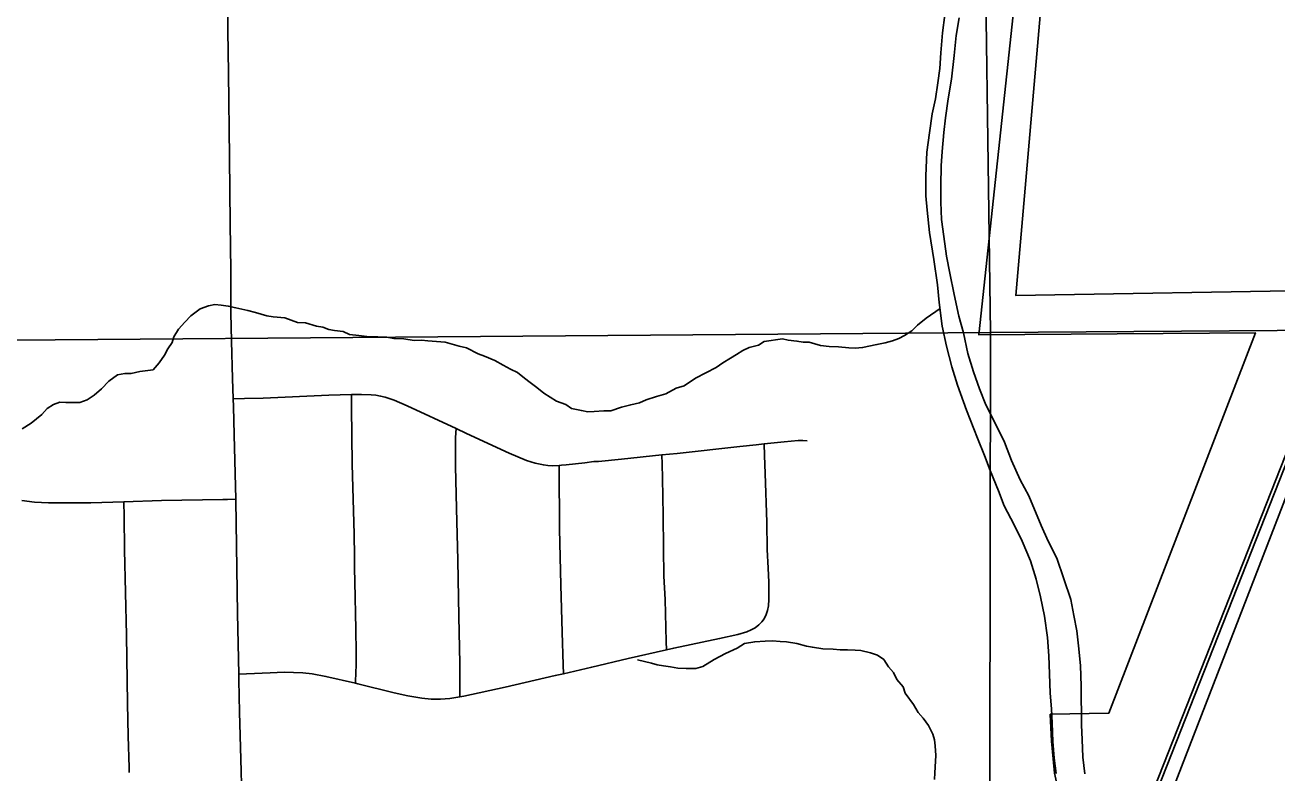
# Model space of a CAD drawing. Extents: x 0 to 34, y 0 to 22.
# Drawn here: x 7.284 to 8.111, y 17.979 to 18.473 of the extents above; entities that cross this region are included whole.
import ezdxf

# ---------------------------------------------------------------- set-up
doc = ezdxf.new("R2010")
doc.units = 0
for name, color, linetype in [('GM_X_Major_River', 7, 'Continuous'), ('GM_X_Minor_River', 7, 'Continuous'), ('GM_X_Rail_Line', 7, 'Continuous'), ('GM_X_Section', 7, 'Continuous'), ('GM_X_State_Route', 7, 'Continuous'), ('GM_X_Township_Road', 7, 'Continuous'), ('GM_X_Unincorporated', 7, 'Continuous')]:
    doc.layers.add(name, color=color, linetype=linetype)

msp = doc.modelspace()

# ---------------------------------------------------------------- linework, layer by layer
at = {"layer": 'GM_X_Major_River'}
for points in [[(7.89146, 18.47998), (7.89003, 18.46821), (7.88898, 18.45493), (7.88829, 18.44469), (7.88684, 18.43519), (7.8854, 18.42456), (7.8832, 18.41469), (7.88139, 18.40216), (7.87959, 18.38925), (7.87894, 18.3737), (7.87903, 18.36042), (7.87985, 18.35095), (7.88147, 18.33617), (7.88424, 18.31837), (7.88663, 18.3017), (7.88785, 18.28995), (7.88985, 18.27442), (7.89259, 18.26116), (7.89609, 18.24754), (7.89996, 18.23543), (7.90576, 18.21879), (7.91308, 18.20026), (7.91771, 18.18892), (7.92156, 18.17909), (7.92696, 18.16547), (7.93081, 18.15564), (7.93734, 18.14318), (7.94271, 18.13222), (7.9481, 18.11936), (7.95198, 18.10726), (7.95471, 18.09552), (7.95745, 18.08265), (7.95944, 18.06863), (7.96028, 18.0565), (7.96074, 18.04475), (7.96121, 18.03186), (7.96203, 18.02162), (7.96248, 18.01215), (7.96294, 18.00001), (7.96378, 17.98902), (7.96498, 17.97879)], [(7.98271, 17.98954), (7.98225, 18.0013), (7.9818, 18.01077), (7.98163, 18.03656), (7.98115, 18.05021), (7.97993, 18.0631), (7.97872, 18.07295), (7.97676, 18.08317), (7.97479, 18.09378), (7.96551, 18.12101), (7.95976, 18.13235), (7.95514, 18.14255), (7.94705, 18.16221), (7.9413, 18.17279), (7.93553, 18.18564), (7.9309, 18.19774), (7.92514, 18.20945), (7.91861, 18.2223), (7.91437, 18.23288), (7.91051, 18.24423), (7.90664, 18.25634), (7.90389, 18.26997), (7.90078, 18.28095), (7.89766, 18.29533), (7.89491, 18.30935), (7.89256, 18.32071), (7.89095, 18.33359), (7.88936, 18.34495), (7.8889, 18.35633), (7.88883, 18.36732), (7.88912, 18.38022), (7.88981, 18.38971), (7.89086, 18.40223), (7.89193, 18.4121), (7.89373, 18.42463), (7.89592, 18.43754), (7.8977, 18.4531), (7.89913, 18.46638), (7.90094, 18.47815)], [(7.98392, 17.97856), (7.98271, 17.98954)]]:
    msp.add_lwpolyline(points, dxfattribs=at)
at = {"layer": 'GM_X_Minor_River'}
for points in [[(7.88835, 18.286), (7.8792, 18.27972), (7.87356, 18.27508), (7.86981, 18.27124), (7.8649, 18.26813), (7.86112, 18.26618), (7.85696, 18.26461), (7.85203, 18.2634), (7.84672, 18.26219), (7.83724, 18.26017), (7.8323, 18.25972), (7.82811, 18.26004), (7.82126, 18.26071), (7.81517, 18.26101), (7.80946, 18.26169), (7.80182, 18.26387), (7.79802, 18.26382), (7.79383, 18.26453), (7.78811, 18.26521), (7.7843, 18.26592), (7.77215, 18.26424), (7.76838, 18.26191), (7.76231, 18.26031), (7.75816, 18.25835), (7.75401, 18.25564), (7.74985, 18.2533), (7.74495, 18.2502), (7.74043, 18.2471), (7.72683, 18.24008), (7.71928, 18.23504), (7.71398, 18.23345), (7.70719, 18.22956), (7.70112, 18.22796), (7.69431, 18.22559), (7.68977, 18.22363), (7.68408, 18.22242), (7.67801, 18.22082), (7.67082, 18.21844), (7.66626, 18.21838), (7.6598, 18.21792), (7.65561, 18.21786), (7.65142, 18.21856), (7.64494, 18.22), (7.6411, 18.22261), (7.63499, 18.2248), (7.62655, 18.23001), (7.62194, 18.23374), (7.61771, 18.23711), (7.61387, 18.24009), (7.60926, 18.24383), (7.60466, 18.24605), (7.59969, 18.24864), (7.59432, 18.25161), (7.58744, 18.25456), (7.58324, 18.25602), (7.57558, 18.2601), (7.57062, 18.26117), (7.56146, 18.26371), (7.55003, 18.26469), (7.54585, 18.26502), (7.5409, 18.26495), (7.53404, 18.266), (7.52758, 18.26629), (7.523, 18.26699), (7.51691, 18.26729), (7.50969, 18.26757), (7.50435, 18.26826), (7.49826, 18.26894), (7.49405, 18.27078), (7.48834, 18.27147), (7.48452, 18.27218), (7.4807, 18.27364), (7.47651, 18.27435), (7.46925, 18.27653), (7.46393, 18.27684), (7.45552, 18.27977), (7.44791, 18.28043), (7.44371, 18.28113), (7.43608, 18.28331), (7.43111, 18.28476), (7.42311, 18.28655), (7.41815, 18.28762), (7.41357, 18.28832), (7.40939, 18.28865), (7.40521, 18.28783), (7.39953, 18.28586), (7.39351, 18.28122), (7.38938, 18.27699), (7.38526, 18.27237), (7.38228, 18.26739), (7.38119, 18.26358), (7.3782, 18.25936), (7.37597, 18.25515), (7.37261, 18.25017), (7.36849, 18.24556), (7.35976, 18.2443), (7.35407, 18.24309), (7.34989, 18.24303), (7.34496, 18.24221)], [(7.34496, 18.24221), (7.33931, 18.23795), (7.33443, 18.23295), (7.32954, 18.2287), (7.32501, 18.22561), (7.32009, 18.22402), (7.31096, 18.2239), (7.30678, 18.22422), (7.30261, 18.22265), (7.29846, 18.21993), (7.29509, 18.21609), (7.28794, 18.2103), (7.28191, 18.20642)], [(7.88468, 17.97476), (7.88501, 17.97932), (7.88529, 17.98693), (7.88562, 17.99073), (7.88515, 17.99718), (7.88472, 18.00097), (7.88353, 18.00476), (7.8808, 18.01042), (7.87731, 18.01531), (7.87384, 18.01906), (7.87073, 18.02434), (7.86531, 18.03186), (7.86411, 18.03603), (7.85987, 18.04091), (7.85752, 18.04543), (7.85443, 18.04919), (7.85133, 18.05409), (7.8471, 18.05707), (7.84252, 18.05853), (7.83604, 18.05996), (7.83223, 18.06029), (7.82728, 18.06061), (7.82234, 18.06054), (7.81777, 18.06086), (7.81092, 18.06115), (7.80406, 18.0622), (7.80025, 18.0629), (7.79376, 18.06472), (7.7869, 18.06577), (7.78271, 18.06609), (7.77776, 18.0664), (7.77282, 18.06634), (7.76598, 18.06587), (7.75915, 18.06464), (7.75425, 18.06153), (7.74669, 18.05801), (7.73913, 18.05411), (7.73158, 18.04945), (7.72703, 18.04825), (7.72057, 18.04817), (7.71524, 18.04848), (7.71029, 18.04917), (7.70572, 18.04987), (7.70152, 18.05057), (7.69771, 18.05166), (7.68855, 18.05382)]]:
    msp.add_lwpolyline(points, dxfattribs=at)
at = {"layer": 'GM_X_Rail_Line'}
for points in [[(7.88643, 17.59932), (7.90898, 17.6604), (8.00201, 17.89866), (8.29237, 18.63494), (8.4135, 18.9454), (8.4555, 19.05327), (8.53436, 19.25473), (8.58949, 19.39524), (8.61432, 19.45991), (8.63417, 19.51046), (8.64593, 19.53884), (8.65857, 19.56429), (8.67308, 19.59193), (8.68775, 19.61833), (8.69982, 19.64023), (8.73811, 19.70956), (8.7826, 19.78941), (8.82382, 19.86339), (8.85051, 19.9123), (8.86685, 19.94635), (8.88097, 19.97923), (8.9, 20.02438)], [(7.75733, 17.27239), (7.85176, 17.51498), (7.91117, 17.65953), (8.0042, 17.8978), (8.29457, 18.63409), (8.4157, 18.94455), (8.45769, 19.05242), (8.53655, 19.25388), (8.59169, 19.39439), (8.61652, 19.45906), (8.63635, 19.50959), (8.64808, 19.53787), (8.66067, 19.56322), (8.67516, 19.59082), (8.68982, 19.6172), (8.70189, 19.6391), (8.74017, 19.70843), (8.78466, 19.78827), (8.82588, 19.86226), (8.85261, 19.91123), (8.86899, 19.94538), (8.88314, 19.97832), (8.9, 20.01832)], [(6.46064, 14.09996), (6.45713, 14.19536), (6.44773, 14.44053), (6.45238, 14.50813), (6.46367, 14.55678), (6.48566, 14.6083), (6.54727, 14.69788), (6.88614, 15.13086), (7.24057, 15.57245), (7.33381, 15.68245), (7.38513, 15.75625), (7.42249, 15.82237), (7.44954, 15.91319), (7.4686, 16.00837), (7.58162, 16.56482), (7.64362, 16.88689), (7.66845, 17.00953), (7.69755, 17.09135), (7.75798, 17.24541), (8.00835, 17.8807), (8.14941, 18.24545), (8.27735, 18.55925), (8.29339, 18.61839), (8.45401, 19.28155)]]:
    msp.add_lwpolyline(points, dxfattribs=at)
at = {"layer": 'GM_X_Section'}
for points in [[(6.90571, 19.27835), (7.90787, 19.27209), (7.92171, 18.27008), (6.91054, 18.26226)], [(7.92171, 18.27008), (7.92008, 17.25434), (6.92373, 17.24282), (6.91054, 18.26226)]]:
    msp.add_lwpolyline(points, close=True, dxfattribs=at)
at = {"layer": 'GM_X_State_Route'}
for points in [[(8.14525, 18.29824), (7.93841, 18.29467), (7.95755, 18.5152), (7.99225, 18.51719), (8.03233, 18.58473), (8.02624, 18.59679), (8.00889, 18.61168), (7.97843, 18.63678), (8.27306, 18.63894)], [(7.94491, 18.55635), (7.91397, 18.26868), (8.09676, 18.26998), (7.99986, 18.01859), (7.96118, 18.01792), (7.96193, 18.00018), (7.96397, 17.97896), (7.9667, 17.96722), (7.96828, 17.95737), (7.96882, 17.93538), (7.96852, 17.92325), (7.96757, 17.89707), (7.9665, 17.88606), (7.96176, 17.85948), (7.954, 17.83174), (7.94581, 17.81233), (7.94022, 17.79826), (7.93199, 17.78282), (7.89972, 17.78393), (7.89971, 17.657), (7.83925, 17.4996), (7.84206, 17.49846), (7.76632, 17.30128)]]:
    msp.add_lwpolyline(points, dxfattribs=at)
at = {"layer": 'GM_X_Township_Road'}
for points in [[(7.4214, 18.22639), (7.42091, 18.23978), (7.42021, 18.26456), (7.41994, 18.28319), (7.41985, 18.30183), (7.41981, 18.30805), (7.41978, 18.31116), (7.41936, 18.34222), (7.41911, 18.36396), (7.41894, 18.38571), (7.41829, 18.44164), (7.41793, 18.4696), (7.41733, 18.50682), (7.41709, 18.52548), (7.41684, 18.54412), (7.41671, 18.55965), (7.41675, 18.58139), (7.41649, 18.60313), (7.41593, 18.65596), (7.41486, 18.75853), (7.41482, 18.76959)], [(7.4214, 18.22639), (7.42896, 18.22654), (7.4413, 18.22678), (7.48455, 18.22887), (7.49949, 18.22915)], [(7.49949, 18.22915), (7.50625, 18.22928), (7.51252, 18.22905), (7.51565, 18.2287), (7.51876, 18.22815), (7.52182, 18.22742), (7.52778, 18.22546), (7.5364, 18.22181), (7.56868, 18.20668)], [(7.5022, 18.03841), (7.50253, 18.04641), (7.50266, 18.04952), (7.50271, 18.05879), (7.50241, 18.07425), (7.50181, 18.10548), (7.50166, 18.11455), (7.50153, 18.12227), (7.50128, 18.13691), (7.49994, 18.18325), (7.49957, 18.22058), (7.49949, 18.22915)], [(7.42308, 18.16005), (7.42212, 18.20261), (7.42159, 18.22119), (7.4214, 18.22639)], [(7.57116, 18.02948), (7.57112, 18.03559), (7.57105, 18.05142), (7.57053, 18.08249), (7.56982, 18.11977), (7.56894, 18.15395), (7.56835, 18.18191), (7.56817, 18.19149), (7.56818, 18.19495), (7.5682, 18.2007), (7.56868, 18.20668)], [(7.56868, 18.20668), (7.57565, 18.20342), (7.6038, 18.19042), (7.61513, 18.18558), (7.62082, 18.18379), (7.62631, 18.18264), (7.6293, 18.18231), (7.63235, 18.18216), (7.63667, 18.18239)], [(7.75609, 18.19476), (7.76692, 18.19593), (7.77221, 18.19652)], [(7.77218, 18.08105), (7.77351, 18.08383), (7.77441, 18.08651), (7.77494, 18.08957), (7.77526, 18.09366), (7.77533, 18.09799), (7.77519, 18.10512), (7.77473, 18.11437), (7.77424, 18.12678), (7.77392, 18.14491), (7.77278, 18.17699), (7.77236, 18.18892), (7.77221, 18.19652)], [(7.77221, 18.19652), (7.78531, 18.19795), (7.79454, 18.19871), (7.79764, 18.19878), (7.80067, 18.19868)], [(7.63667, 18.18239), (7.63836, 18.18248), (7.6414, 18.1828), (7.65362, 18.18412), (7.65974, 18.18489), (7.6627, 18.18499), (7.67789, 18.18658), (7.70469, 18.18926)], [(7.70469, 18.18926), (7.71472, 18.19027), (7.75609, 18.19476)], [(7.70765, 18.06054), (7.70749, 18.0661), (7.70724, 18.07519), (7.70671, 18.09383), (7.706, 18.10925), (7.70565, 18.12776), (7.70536, 18.14934), (7.70509, 18.17396), (7.70484, 18.18317), (7.70469, 18.18926)], [(7.63965, 18.04472), (7.63945, 18.05054), (7.63869, 18.0722), (7.63791, 18.10322), (7.63703, 18.14049), (7.63695, 18.15292), (7.63681, 18.16829), (7.63675, 18.17465), (7.63667, 18.18239)], [(7.28175, 18.15909), (7.29007, 18.15806), (7.2994, 18.1577), (7.32743, 18.15774), (7.34925, 18.15837)], [(7.34925, 18.15837), (7.37414, 18.15909), (7.41464, 18.15973), (7.41775, 18.15985), (7.42308, 18.16005)], [(7.35266, 17.97946), (7.35259, 17.98284), (7.3521, 18.00355), (7.35169, 18.0251), (7.35085, 18.07026), (7.34951, 18.12661), (7.34933, 18.14854), (7.34925, 18.15837)], [(7.42514, 18.04438), (7.42434, 18.08457), (7.4231, 18.15916), (7.42308, 18.16005)], [(7.70765, 18.06054), (7.7125, 18.06165), (7.74274, 18.06799), (7.75476, 18.07069), (7.76066, 18.07244), (7.7635, 18.07362), (7.76619, 18.07514), (7.76865, 18.07697), (7.77071, 18.07908), (7.77218, 18.08105)], [(7.63965, 18.04472), (7.6583, 18.04912), (7.68239, 18.05478), (7.70765, 18.06054)], [(7.42514, 18.04438), (7.43025, 18.04461), (7.44573, 18.04529), (7.45501, 18.0457), (7.46737, 18.04536), (7.47352, 18.04461), (7.48266, 18.04293), (7.5022, 18.03841)], [(7.42798, 17.9238), (7.4278, 17.93242), (7.42705, 17.96349), (7.42636, 17.9883), (7.42564, 18.01933), (7.42521, 18.04056), (7.42514, 18.04438)], [(7.5022, 18.03841), (7.50379, 18.03804), (7.52782, 18.0321), (7.53689, 18.03012), (7.54605, 18.02859), (7.55221, 18.02795), (7.5584, 18.02787), (7.56457, 18.02842), (7.57116, 18.02948)], [(7.57116, 18.02948), (7.57375, 18.0299), (7.60098, 18.03581), (7.63419, 18.04344), (7.63965, 18.04472)]]:
    msp.add_lwpolyline(points, dxfattribs=at)
at = {"layer": 'GM_X_Unincorporated'}
for points in [[(8.9, 18.27692), (8.9, 19.27567), (7.90787, 19.27209), (7.92171, 18.27008)], [(8.9, 17.26302), (8.9, 18.27692), (7.92171, 18.27008), (7.92008, 17.25434)]]:
    msp.add_lwpolyline(points, close=True, dxfattribs=at)

doc.saveas('drawing.dxf')
